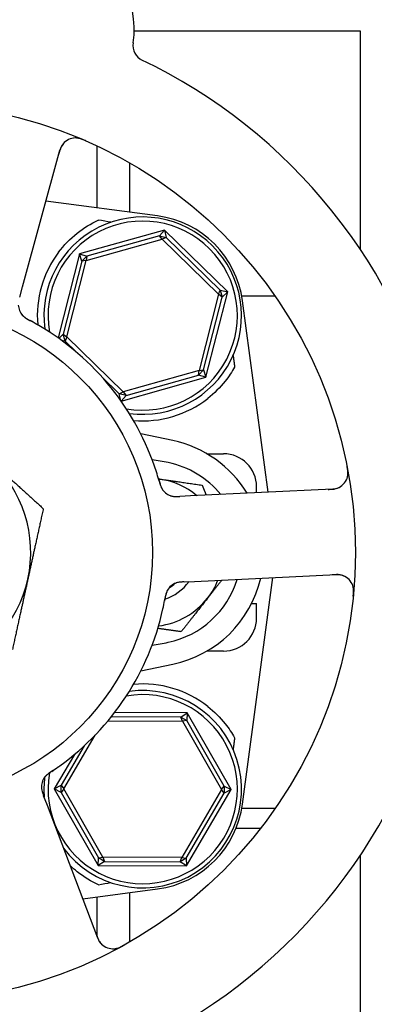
# Model space of a CAD drawing. Header units: inches. Extents: x 5 to 1128, y -85 to 748.
# Tile 652 of 656: x 756.26 to 757.6, y 569.47 to 573.21. Entities that reach past the tile are written whole.
import ezdxf

# ---------------------------------------------------------------- set-up
doc = ezdxf.new("R2010")
doc.units = ezdxf.units.IN
doc.header["$LTSCALE"] = 32
doc.header["$MEASUREMENT"] = 0
doc.layers.add('Visible (ANSI)', color=7, linetype='Continuous', lineweight=30)

msp = doc.modelspace()

# ---------------------------------------------------------------- linework, layer by layer
at = {"layer": 'Visible (ANSI)'}
for p, q in [((756.68993, 573.17228), (757.54813, 573.17228)), ((757.54813, 573.17228), (757.54813, 572.34168)), ((756.54813, 572.73529), (756.54813, 572.4994)), ((756.26591, 572.1988), (756.40784, 572.71911)), ((756.67313, 572.48276), (756.67313, 572.67016)), ((756.77889, 572.46868), (756.35492, 572.52512)), ((756.80506, 572.41498), (756.48201, 572.32412)), ((756.78556, 572.39327), (756.50996, 572.31575)), ((756.78556, 572.39327), (756.80506, 572.41498)), ((756.78556, 572.39327), (756.81179, 572.38659)), ((756.79615, 572.38001), (756.78556, 572.39327)), ((756.81179, 572.38659), (756.79615, 572.38001)), ((756.80506, 572.41498), (756.81179, 572.38659)), ((757.04527, 572.18064), (756.80506, 572.41498)), ((757.01672, 572.18667), (756.81179, 572.38659)), ((756.50784, 572.29892), (756.79615, 572.38001)), ((756.79615, 572.38001), (757.01054, 572.17087)), ((756.48201, 572.32412), (756.40082, 572.00539)), ((756.48201, 572.32412), (756.50996, 572.31575)), ((756.49107, 572.29638), (756.48201, 572.32412)), ((756.49107, 572.29638), (756.50996, 572.31575)), ((756.50996, 572.31575), (756.50784, 572.29892)), ((756.49107, 572.29638), (756.4204, 572.01894)), ((756.43391, 572.00869), (756.50784, 572.29892)), ((756.50784, 572.29892), (756.49107, 572.29638)), ((756.25541, 572.16032), (756.26591, 572.1988)), ((757.01054, 572.17087), (756.93661, 571.88064)), ((756.95338, 571.88318), (757.02405, 572.16062)), ((756.96244, 571.85544), (757.04527, 572.18064)), ((757.01054, 572.17087), (757.01672, 572.18667)), ((757.02405, 572.16062), (757.01054, 572.17087)), ((757.01672, 572.18667), (757.02405, 572.16062)), ((757.01672, 572.18667), (757.04527, 572.18064)), ((757.04527, 572.18064), (757.02405, 572.16062)), ((757.22485, 572.16353), (757.09845, 572.16353)), ((757.19805, 571.41835), (757.10112, 572.14644)), ((756.4038, 572.00327), (756.4204, 572.01894)), ((756.4204, 572.01894), (756.43391, 572.00869)), ((756.42773, 571.99289), (756.4204, 572.01894)), ((756.43391, 572.00869), (756.42773, 571.99289)), ((756.6483, 571.79955), (756.43391, 572.00869)), ((756.42773, 571.99289), (756.41418, 571.99575)), ((756.42773, 571.99289), (756.47033, 571.95133)), ((756.93661, 571.88064), (756.6483, 571.79955)), ((756.65889, 571.78629), (756.93448, 571.86381)), ((756.95338, 571.88318), (756.93448, 571.86381)), ((756.93448, 571.86381), (756.93661, 571.88064)), ((756.96244, 571.85544), (756.93448, 571.86381)), ((756.93661, 571.88064), (756.95338, 571.88318)), ((756.95338, 571.88318), (756.96244, 571.85544)), ((756.56749, 571.85655), (756.63266, 571.79297)), ((756.64033, 571.76484), (756.96244, 571.85544)), ((756.63266, 571.79297), (756.6483, 571.79955)), ((756.65889, 571.78629), (756.63266, 571.79297)), ((756.63882, 571.76699), (756.63266, 571.79297)), ((756.65889, 571.78629), (756.64002, 571.76528)), ((756.6483, 571.79955), (756.65889, 571.78629)), ((756.83677, 571.6147), (756.71496, 571.64037)), ((756.96619, 571.56478), (757.0294, 571.56478)), ((757.44213, 571.43004), (756.90342, 571.40424)), ((757.1544, 571.41626), (757.1544, 571.43978)), ((756.90342, 571.40424), (756.86355, 571.40234)), ((756.87913, 571.07771), (756.91896, 571.07962)), ((756.91896, 571.07962), (757.45767, 571.10542)), ((757.10112, 570.23312), (757.2157, 571.09383)), ((757.13586, 570.99603), (757.1544, 570.99603)), ((757.1544, 570.93978), (757.1544, 570.99603)), ((757.0294, 570.81478), (756.96619, 570.81478)), ((756.71496, 570.73919), (756.83677, 570.76486)), ((756.59064, 570.54983), (756.8733, 570.54839)), ((756.86677, 570.56405), (756.60334, 570.56539)), ((756.8915, 570.57955), (756.61553, 570.58095)), ((756.86677, 570.56405), (756.8915, 570.57955)), ((756.86677, 570.56405), (756.89014, 570.55039)), ((756.8733, 570.54839), (756.86677, 570.56405)), ((756.89014, 570.55039), (756.8733, 570.54839)), ((756.8915, 570.57955), (756.89014, 570.55039)), ((757.03202, 570.30173), (756.89014, 570.55039)), ((757.0578, 570.28807), (756.8915, 570.57955)), ((756.8733, 570.54839), (757.02172, 570.28825)), ((756.42273, 570.29131), (756.54214, 570.49572)), ((756.49994, 570.45445), (756.41257, 570.30489)), ((756.46283, 570.42191), (756.38664, 570.29149)), ((756.38664, 570.29149), (756.41257, 570.30489)), ((756.41243, 570.27783), (756.38664, 570.29149)), ((756.38664, 570.29149), (756.55295, 570.00001)), ((756.41243, 570.27783), (756.41257, 570.30489)), ((756.42273, 570.29131), (756.41243, 570.27783)), ((756.41257, 570.30489), (756.42273, 570.29131)), ((756.57115, 570.03117), (756.42273, 570.29131)), ((757.02172, 570.28825), (756.87065, 570.02964)), ((756.88853, 569.9983), (757.0578, 570.28807)), ((757.02172, 570.28825), (757.03202, 570.30173)), ((757.03188, 570.27467), (757.02172, 570.28825)), ((757.03202, 570.30173), (757.03188, 570.27467)), ((757.0578, 570.28807), (757.03188, 570.27467)), ((757.03202, 570.30173), (757.0578, 570.28807)), ((756.3603, 570.22778), (756.34616, 570.2651)), ((756.41243, 570.27783), (756.55431, 570.02916)), ((756.88747, 570.02747), (757.03188, 570.27467)), ((756.55131, 569.72341), (756.3603, 570.22778)), ((757.22485, 570.21603), (757.09845, 570.21603)), ((757.07665, 570.14103), (757.1697, 570.14103)), ((756.55295, 570.00001), (756.55431, 570.02916)), ((756.55431, 570.02916), (756.57115, 570.03117)), ((756.57768, 570.01551), (756.55431, 570.02916)), ((756.57115, 570.03117), (756.57768, 570.01551)), ((756.87065, 570.02964), (756.57115, 570.03117)), ((756.86397, 570.01405), (756.87065, 570.02964)), ((756.88747, 570.02747), (756.86397, 570.01405)), ((756.87065, 570.02964), (756.88747, 570.02747)), ((756.88747, 570.02747), (756.88853, 569.9983)), ((757.54813, 570.03788), (757.54813, 567.23478)), ((756.57768, 570.01551), (756.55295, 570.00001)), ((756.55295, 570.00001), (756.88853, 569.9983)), ((756.57768, 570.01551), (756.86397, 570.01405)), ((756.88853, 569.9983), (756.86397, 570.01405)), ((756.49464, 569.87304), (756.77889, 569.91088)), ((756.54813, 569.88016), (756.54813, 569.73188)), ((756.67313, 569.7094), (756.67313, 569.8968))]:
    msp.add_line(p, q, dxfattribs=at)
for radius in [1.7075, 0.9375]:
    msp.add_circle((755.82222, 571.18978), radius, dxfattribs=at)
for centre, radius, start, end in [((756.36501, 573.17958), 0.325, 350.66113, 158.82247), ((756.74737, 573.1167), 0.0625, 170.66113, 244.3534), ((755.82222, 571.18978), 2.075, 12.99965, 64.48395), ((756.46814, 572.70266), 0.0625, 66.88035, 164.7418), ((756.72222, 572.08978), 0.375, 262.17396, 187.82604), ((756.7294, 572.09696), 0.375, 7.58266, 82.41734), ((756.72222, 572.08978), 0.35938, 260.02465, 189.97535), ((756.72222, 572.08978), 0.4, 142.97261, 184.99892), ((756.31257, 572.13237), 0.0625, 182.31583, 222.22862), ((755.82222, 571.18978), 1, 17.83299, 59.65061), ((756.72222, 572.08978), 0.4, 265.00108, 308.18136), ((756.74722, 571.18978), 0.43425, 31.17296, 78.0993), ((757.0294, 571.43978), 0.125, 0, 90), ((755.82222, 571.18978), 0.475, 347.64769, 47.64769), ((756.74722, 571.18978), 0.34909, 39.05816, 78.0993), ((757.43914, 571.49247), 0.0625, 272.7418, 10.60325), ((756.74722, 571.18978), 0.2815, 81.86636, 82.81527), ((756.74722, 571.18978), 0.2815, 50.00252, 81.86636), ((756.84868, 571.46419), 0.0625, 215.2706, 256.30345), ((755.82222, 571.18978), 0.475, 287.64769, 347.64769), ((756.74722, 571.18978), 0.18733, 288.39093, 323.59902), ((756.8702, 571.01471), 0.0625, 110.31583, 150.22862), ((756.74722, 571.18978), 0.34909, 281.9007, 342.94151), ((756.74722, 571.18978), 0.43425, 281.9007, 346.93978), ((756.74722, 571.18978), 0.2815, 321.86636, 337.90218), ((757.46066, 571.04299), 0.0625, 354.88035, 92.7418), ((756.74722, 571.18978), 0.1535, 300.06048, 310.05875), ((756.74722, 571.18978), 0.2815, 277.18473, 321.86636), ((755.82222, 571.18978), 1, 305.83299, 347.65061), ((757.0294, 570.93978), 0.125, 270, 0), ((755.82222, 571.18978), 2.075, 300.99965, 352.48395), ((756.72222, 570.28978), 0.375, 216.768, 97.82604), ((756.72222, 570.28978), 0.4, 51.81864, 94.99892), ((756.72222, 570.28978), 0.35938, 170.11375, 99.97535), ((756.4004, 570.29837), 0.0625, 143.2706, 184.30345), ((756.72222, 570.28978), 0.375, 173.08462, 184.7156), ((756.7294, 570.2826), 0.375, 277.58266, 352.41734), ((756.60975, 569.74554), 0.0625, 200.7418, 298.60325)]:
    msp.add_arc(centre, radius, start, end, dxfattribs=at)
for centre, major_axis, start_param, end_param in [((753.71239, 572.68774), (4.33091, -0.57653), 0.8462542, 0.8607442), ((753.71239, 569.69182), (4.33091, 0.57653), 5.4224411, 5.4369311)]:
    msp.add_ellipse(centre, major_axis=major_axis, ratio=0.0429148, start_param=start_param, end_param=end_param, dxfattribs=at)
for points, knots in [([(756.50583, 572.75447), (756.50508, 572.75479), (756.50434, 572.75511), (756.5012, 572.75647), (756.4987, 572.75752), (756.49403, 572.75933), (756.49186, 572.76012), (756.4871, 572.7617), (756.48444, 572.76247), (756.48013, 572.76355), (756.47836, 572.76392), (756.47501, 572.76451), (756.47343, 572.76472), (756.47029, 572.76503), (756.46875, 572.7651), (756.46685, 572.76513), (756.46629, 572.76513), (756.46585, 572.76512)], [0, 0, 0, 0, 0.00673636, 0.00673636, 0.02806078, 0.02806078, 0.0453371, 0.0453371, 0.06652159, 0.06652159, 0.08352225, 0.08352225, 0.101589, 0.101589, 0.12223492, 0.12223492, 0.13206643, 0.13206643, 0.13206643, 0.13206643]), ([(756.42258, 572.74545), (756.42212, 572.74495), (756.42158, 572.74433), (756.41942, 572.74172), (756.41794, 572.73972), (756.41438, 572.73381), (756.41242, 572.72995), (756.40925, 572.72219), (756.40794, 572.71846), (756.4062, 572.71282), (756.4057, 572.71112), (756.40464, 572.70739), (756.40408, 572.70532), (756.40352, 572.70328)], [0.11682073, 0.11682073, 0.11682073, 0.11682073, 0.13209763, 0.13209763, 0.17640846, 0.17640846, 0.22121697, 0.22121697, 0.25582457, 0.25582457, 0.27005755, 0.27005755, 0.2865375, 0.2865375, 0.2865375, 0.2865375]), ([(756.40289, 572.33066), (756.42292, 572.35722), (756.44722, 572.38213), (756.49939, 572.42365), (756.52732, 572.44021), (756.55334, 572.45238), (756.55385, 572.45262), (756.55436, 572.45285)], [2.42631307, 2.42631307, 2.42631307, 2.42631307, 2.67966435, 2.67966435, 2.93613641, 2.93613641, 2.94128789, 2.94128789, 2.94128789, 2.94128789]), ([(756.26224, 572.0953), (756.26257, 572.09488), (756.26291, 572.09445), (756.26389, 572.09327), (756.26458, 572.09247), (756.2658, 572.0912), (756.26613, 572.09087), (756.26745, 572.08955), (756.26863, 572.08845), (756.27129, 572.08621), (756.27266, 572.08511), (756.2753, 572.08314), (756.27647, 572.08231), (756.27984, 572.07999), (756.28227, 572.07843), (756.28689, 572.07561), (756.28907, 572.07433), (756.2941, 572.07148), (756.29695, 572.06992), (756.30048, 572.068), (756.30117, 572.06763), (756.30185, 572.06725)], [0.13529988, 0.13529988, 0.13529988, 0.13529988, 0.1504163, 0.1504163, 0.17862375, 0.17862375, 0.18801437, 0.18801437, 0.21370501, 0.21370501, 0.23365386, 0.23365386, 0.24706172, 0.24706172, 0.26969875, 0.26969875, 0.28871804, 0.28871804, 0.31389264, 0.31389264, 0.31994869, 0.31994869, 0.31994869, 0.31994869]), ([(756.26571, 572.091), (756.26571, 572.091), (756.26576, 572.09094), (756.26602, 572.09065), (756.26634, 572.0903), (756.26725, 572.08936), (756.26789, 572.08871), (756.26994, 572.08678), (756.27156, 572.08539), (756.27471, 572.083), (756.27608, 572.08201), (756.27864, 572.0803), (756.27977, 572.07958), (756.2828, 572.07771), (756.28479, 572.07654), (756.28894, 572.07421), (756.29114, 572.07303), (756.29374, 572.07164), (756.29423, 572.07138), (756.29471, 572.07112)], [0.07093315, 0.07093315, 0.07093315, 0.07093315, 0.07636583, 0.07636583, 0.08666451, 0.08666451, 0.09983227, 0.09983227, 0.12422952, 0.12422952, 0.14000403, 0.14000403, 0.15098747, 0.15098747, 0.16837574, 0.16837574, 0.18725581, 0.18725581, 0.19162474, 0.19162474, 0.19162474, 0.19162474]), ([(756.3275, 572.05274), (756.31921, 572.05759), (756.30878, 572.06348), (756.30019, 572.06816), (756.29823, 572.06922), (756.29643, 572.0702), (756.29479, 572.07108)], [0, 0, 0, 0, 0.41999651, 0.41999651, 0.41999651, 0.51583384, 0.51583384, 0.51583384, 0.51583384]), ([(757.07115, 571.8942), (757.06116, 571.87637), (757.0491, 571.85815), (757.01616, 571.81676), (756.99354, 571.79428), (756.96949, 571.77536)], [0.52955844, 0.52955844, 0.52955844, 0.52955844, 0.6981502, 0.6981502, 0.92955653, 0.92955653, 0.92955653, 0.92955653]), ([(756.78502, 571.46002), (756.78285, 571.4677), (756.77968, 571.47854), (756.77671, 571.48802), (756.77585, 571.4908), (756.775, 571.49348), (756.77418, 571.49602)], [0.48416631, 0.48416631, 0.48416631, 0.48416631, 0.88318571, 0.88318571, 0.88318571, 1, 1, 1, 1]), ([(757.49964, 571.47681), (757.49977, 571.47736), (757.49993, 571.47806), (757.50041, 571.48051), (757.50072, 571.48248), (757.50105, 571.48652), (757.50114, 571.48833), (757.50116, 571.49271), (757.50106, 571.49543), (757.50065, 571.50056), (757.50039, 571.503), (757.4997, 571.50805), (757.49926, 571.51069), (757.4985, 571.51485), (757.49819, 571.51641), (757.49788, 571.51801)], [0.10313051, 0.10313051, 0.10313051, 0.10313051, 0.11603194, 0.11603194, 0.14472132, 0.14472132, 0.16305353, 0.16305353, 0.18481803, 0.18481803, 0.20320409, 0.20320409, 0.22373688, 0.22373688, 0.23709216, 0.23709216, 0.23709216, 0.23709216]), ([(756.78279, 571.46782), (756.7837, 571.46468), (756.78459, 571.46155), (756.78631, 571.45583), (756.78712, 571.45322), (756.78873, 571.44838), (756.78953, 571.44611), (756.79092, 571.44243), (756.79152, 571.44092), (756.79289, 571.43767), (756.79365, 571.436), (756.79508, 571.43306), (756.79576, 571.43178), (756.79739, 571.4289), (756.79829, 571.42751), (756.79994, 571.42515), (756.80075, 571.42411), (756.80145, 571.42326)], [0, 0, 0, 0, 0.02532917, 0.02532917, 0.0459278, 0.0459278, 0.06431611, 0.06431611, 0.0780154, 0.0780154, 0.09688899, 0.09688899, 0.11755371, 0.11755371, 0.15067697, 0.15067697, 0.17984281, 0.17984281, 0.17984281, 0.17984281]), ([(756.78502, 571.46001), (756.78526, 571.45914), (756.78551, 571.45828), (756.786, 571.45653), (756.78625, 571.45564), (756.78717, 571.45242), (756.78789, 571.45003), (756.7894, 571.44537), (756.79022, 571.44305), (756.79157, 571.4396), (756.79211, 571.43832), (756.79343, 571.43537), (756.79421, 571.43384), (756.79548, 571.43152), (756.79602, 571.43062), (756.79709, 571.42891), (756.79765, 571.4281), (756.79807, 571.42751), (756.79814, 571.4274), (756.79814, 571.4274)], [0, 0, 0, 0, 0.00712604, 0.00712604, 0.01419238, 0.01419238, 0.03284312, 0.03284312, 0.05207098, 0.05207098, 0.06472354, 0.06472354, 0.08419423, 0.08419423, 0.09866358, 0.09866358, 0.11516786, 0.11516786, 0.12167905, 0.12167905, 0.12167905, 0.12167905]), ([(757.42566, 571.42925), (757.42628, 571.42928), (757.4269, 571.42931), (757.42894, 571.42941), (757.43035, 571.42949), (757.43711, 571.42987), (757.44227, 571.43033), (757.45037, 571.43152), (757.45372, 571.43221), (757.46201, 571.43442), (757.46679, 571.43645), (757.46996, 571.43812), (757.47028, 571.43829), (757.47055, 571.43844)], [0, 0, 0, 0, 0.00480624, 0.00480624, 0.01589597, 0.01589597, 0.05833406, 0.05833406, 0.09384639, 0.09384639, 0.15340885, 0.15340885, 0.16065924, 0.16065924, 0.16065924, 0.16065924]), ([(756.82708, 571.40555), (756.82735, 571.40545), (756.82763, 571.40535), (756.82873, 571.40498), (756.82961, 571.40471), (756.83215, 571.40398), (756.8339, 571.40356), (756.83915, 571.40255), (756.84288, 571.40215), (756.84967, 571.40187), (756.85277, 571.4019), (756.85572, 571.40199)], [0.094581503, 0.094581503, 0.094581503, 0.094581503, 0.09763667, 0.09763667, 0.105884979, 0.105884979, 0.120706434, 0.120706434, 0.149461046, 0.149461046, 0.17255876, 0.17255876, 0.17255876, 0.17255876]), ([(756.83292, 571.40371), (756.83292, 571.40371), (756.83292, 571.40371), (756.83296, 571.4037), (756.83303, 571.40368), (756.83334, 571.4036), (756.83365, 571.40353), (756.83508, 571.40319), (756.837, 571.4028), (756.8397, 571.40242), (756.8404, 571.40234), (756.84422, 571.40195), (756.8476, 571.40183), (756.85354, 571.40192), (756.85539, 571.40198), (756.85831, 571.40209), (756.85932, 571.40214), (756.86138, 571.40223), (756.86244, 571.40228), (756.86349, 571.40233)], [0.05598665, 0.05598665, 0.05598665, 0.05598665, 0.056873, 0.056873, 0.06006969, 0.06006969, 0.06858048, 0.06858048, 0.09786866, 0.09786866, 0.10758076, 0.10758076, 0.14991048, 0.14991048, 0.16694481, 0.16694481, 0.17567446, 0.17567446, 0.18444701, 0.18444701, 0.18444701, 0.18444701]), ([(756.87083, 571.07727), (756.86979, 571.0772), (756.86873, 571.07712), (756.86459, 571.07676), (756.86143, 571.07637), (756.85552, 571.07529), (756.85272, 571.0746), (756.84847, 571.07324), (756.84688, 571.07266), (756.84477, 571.07178), (756.84414, 571.07151), (756.84344, 571.07119), (756.84331, 571.07113), (756.84318, 571.07107)], [0.016833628, 0.016833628, 0.016833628, 0.016833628, 0.024996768, 0.024996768, 0.048690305, 0.048690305, 0.071674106, 0.071674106, 0.086017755, 0.086017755, 0.092484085, 0.092484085, 0.093980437, 0.093980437, 0.093980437, 0.093980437]), ([(756.87896, 571.0777), (756.87799, 571.07765), (756.87701, 571.07761), (756.87511, 571.07751), (756.87418, 571.07746), (756.87147, 571.07732), (756.86974, 571.07721), (756.86696, 571.07699), (756.86586, 571.0769), (756.86166, 571.07648), (756.85903, 571.07609), (756.85505, 571.0753), (756.85307, 571.07481), (756.85018, 571.07391), (756.84939, 571.07364), (756.84825, 571.07323), (756.84782, 571.07307), (756.84762, 571.07299), (756.8476, 571.07299), (756.8476, 571.07299)], [0, 0, 0, 0, 0.00805947, 0.00805947, 0.01607833, 0.01607833, 0.0318321, 0.0318321, 0.04288224, 0.04288224, 0.07619177, 0.07619177, 0.108399, 0.108399, 0.12047641, 0.12047641, 0.12953115, 0.12953115, 0.13163232, 0.13163232, 0.13163232, 0.13163232]), ([(757.48727, 571.09954), (757.48666, 571.09982), (757.4859, 571.10014), (757.48276, 571.10139), (757.48039, 571.10218), (757.47367, 571.10374), (757.46939, 571.1044), (757.46104, 571.10502), (757.45708, 571.10512), (757.45118, 571.10503), (757.44941, 571.10498), (757.44553, 571.10483), (757.44339, 571.10473), (757.44127, 571.10463)], [0.11682073, 0.11682073, 0.11682073, 0.11682073, 0.13209763, 0.13209763, 0.17640845, 0.17640845, 0.22121697, 0.22121697, 0.25582457, 0.25582457, 0.27005755, 0.27005755, 0.2865375, 0.2865375, 0.2865375, 0.2865375]), ([(756.8194, 571.05112), (756.8191, 571.05068), (756.8188, 571.05022), (756.81798, 571.04893), (756.81743, 571.04802), (756.8166, 571.04647), (756.81638, 571.04606), (756.81554, 571.04439), (756.81486, 571.04293), (756.81355, 571.03971), (756.81293, 571.03807), (756.81187, 571.03494), (756.81144, 571.03357), (756.81028, 571.02965), (756.80954, 571.02685), (756.80829, 571.0216), (756.80775, 571.01912), (756.80659, 571.01346), (756.80599, 571.01027), (756.80525, 571.00632), (756.80511, 571.00555), (756.80496, 571.00478)], [0.13529989, 0.13529989, 0.13529989, 0.13529989, 0.15041637, 0.15041637, 0.17862377, 0.17862377, 0.18801437, 0.18801437, 0.21370501, 0.21370501, 0.23365387, 0.23365387, 0.24706173, 0.24706173, 0.26969876, 0.26969876, 0.28871805, 0.28871805, 0.31389266, 0.31389266, 0.3199487, 0.3199487, 0.3199487, 0.3199487]), ([(756.81637, 571.04649), (756.81637, 571.04649), (756.81634, 571.04643), (756.81614, 571.04609), (756.81591, 571.04568), (756.81529, 571.04452), (756.81488, 571.04371), (756.81368, 571.04116), (756.81285, 571.03919), (756.81155, 571.03546), (756.81104, 571.03385), (756.8102, 571.03089), (756.80986, 571.02959), (756.80902, 571.02613), (756.80853, 571.02388), (756.80759, 571.01921), (756.80715, 571.01676), (756.80663, 571.01385), (756.80653, 571.01331), (756.80643, 571.01276)], [0.07093315, 0.07093315, 0.07093315, 0.07093315, 0.07636583, 0.07636583, 0.08666451, 0.08666451, 0.09983228, 0.09983228, 0.12422953, 0.12422953, 0.14000404, 0.14000404, 0.15098747, 0.15098747, 0.16837574, 0.16837574, 0.18725582, 0.18725582, 0.19162474, 0.19162474, 0.19162474, 0.19162474]), ([(757.52157, 571.02315), (757.52165, 571.02396), (757.52173, 571.02476), (757.52205, 571.02817), (757.52228, 571.03087), (757.52255, 571.03587), (757.52263, 571.03818), (757.52266, 571.0432), (757.52258, 571.04597), (757.52227, 571.05039), (757.52208, 571.05219), (757.5216, 571.05556), (757.52132, 571.05713), (757.52064, 571.06021), (757.52023, 571.0617), (757.51967, 571.06352), (757.5195, 571.06404), (757.51935, 571.06447)], [0, 0, 0, 0, 0.00673636, 0.00673636, 0.02806078, 0.02806078, 0.0453371, 0.0453371, 0.06652159, 0.06652159, 0.08352225, 0.08352225, 0.101589, 0.101589, 0.12223492, 0.12223492, 0.13206643, 0.13206643, 0.13206643, 0.13206643]), ([(756.79909, 570.97591), (756.80114, 570.98529), (756.80352, 570.99703), (756.80531, 571.00664), (756.80572, 571.00883), (756.80609, 571.01085), (756.80642, 571.01268)], [0, 0, 0, 0, 0.41999651, 0.41999651, 0.41999651, 0.51583384, 0.51583384, 0.51583384, 0.51583384]), ([(756.96949, 570.6042), (756.99358, 570.58525), (757.01622, 570.56274), (757.04914, 570.52134), (757.06117, 570.50316), (757.07115, 570.48536)], [2.4581256, 2.4581256, 2.4581256, 2.4581256, 2.68988255, 2.68988255, 2.85814401, 2.85814401, 2.85814401, 2.85814401]), ([(756.38349, 570.36214), (756.38078, 570.36031), (756.37808, 570.3585), (756.37317, 570.3551), (756.37094, 570.35352), (756.36684, 570.35049), (756.36492, 570.34902), (756.36185, 570.34656), (756.3606, 570.34553), (756.35793, 570.34323), (756.35658, 570.34199), (756.35422, 570.33971), (756.35322, 570.33868), (756.35099, 570.33623), (756.34994, 570.33495), (756.3482, 570.33265), (756.34747, 570.33156), (756.34687, 570.33063)], [0, 0, 0, 0, 0.0253292, 0.0253292, 0.04592782, 0.04592782, 0.06431613, 0.06431613, 0.07801539, 0.07801539, 0.09688899, 0.09688899, 0.11755369, 0.11755369, 0.15067695, 0.15067695, 0.17984281, 0.17984281, 0.17984281, 0.17984281]), ([(756.37675, 570.35762), (756.38339, 570.36206), (756.39272, 570.36842), (756.40082, 570.37417), (756.4032, 570.37585), (756.40548, 570.37749), (756.40765, 570.37905)], [0.48416631, 0.48416631, 0.48416631, 0.48416631, 0.88318571, 0.88318571, 0.88318571, 1, 1, 1, 1]), ([(756.37675, 570.35761), (756.37599, 570.35711), (756.37525, 570.35661), (756.37374, 570.35561), (756.37298, 570.3551), (756.3702, 570.35322), (756.36814, 570.3518), (756.36418, 570.34892), (756.36222, 570.34742), (756.35937, 570.34507), (756.35831, 570.34417), (756.35592, 570.342), (756.35469, 570.34078), (756.35289, 570.33886), (756.35219, 570.33807), (756.3509, 570.33652), (756.3503, 570.33574), (756.34987, 570.33516), (756.34979, 570.33506), (756.34979, 570.33506)], [0, 0, 0, 0, 0.00712604, 0.00712604, 0.01419238, 0.01419238, 0.03284312, 0.03284312, 0.05207098, 0.05207098, 0.06472354, 0.06472354, 0.08419423, 0.08419423, 0.09866358, 0.09866358, 0.11516786, 0.11516786, 0.12167905, 0.12167905, 0.12167905, 0.12167905]), ([(756.33795, 570.30078), (756.33794, 570.3005), (756.33793, 570.3002), (756.33792, 570.29904), (756.33793, 570.29812), (756.33803, 570.29547), (756.33817, 570.29368), (756.33883, 570.28838), (756.33961, 570.2847), (756.34144, 570.27816), (756.34242, 570.27522), (756.34342, 570.27244)], [0.094581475, 0.094581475, 0.094581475, 0.094581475, 0.097636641, 0.097636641, 0.105884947, 0.105884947, 0.120706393, 0.120706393, 0.149460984, 0.149460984, 0.172558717, 0.172558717, 0.172558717, 0.172558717]), ([(756.338, 570.29466), (756.338, 570.29466), (756.338, 570.29465), (756.33801, 570.29462), (756.33801, 570.29455), (756.33803, 570.29422), (756.33806, 570.29391), (756.33818, 570.29244), (756.3384, 570.2905), (756.33888, 570.28781), (756.33901, 570.28712), (756.33982, 570.28337), (756.34075, 570.28012), (756.34267, 570.2745), (756.3433, 570.27275), (756.34431, 570.27001), (756.34467, 570.26907), (756.34539, 570.26714), (756.34577, 570.26614), (756.34614, 570.26516)], [0.05598665, 0.05598665, 0.05598665, 0.05598665, 0.05687301, 0.05687301, 0.0600697, 0.0600697, 0.06858049, 0.06858049, 0.09786867, 0.09786867, 0.10758076, 0.10758076, 0.14991049, 0.14991049, 0.16694482, 0.16694482, 0.17567446, 0.17567446, 0.18444701, 0.18444701, 0.18444701, 0.18444701]), ([(756.55436, 569.92671), (756.52862, 569.93861), (756.50042, 569.95519), (756.46456, 569.98359), (756.45543, 569.99154), (756.44662, 569.99993)], [0.44734115, 0.44734115, 0.44734115, 0.44734115, 0.70623872, 0.70623872, 0.7975395, 0.7975395, 0.7975395, 0.7975395]), ([(756.54547, 569.73882), (756.54569, 569.73824), (756.54591, 569.73766), (756.54663, 569.73575), (756.54714, 569.73443), (756.54959, 569.72813), (756.55162, 569.72335), (756.55526, 569.71602), (756.55695, 569.71305), (756.56162, 569.70585), (756.56502, 569.70193), (756.56759, 569.69943), (756.56785, 569.69918), (756.56808, 569.69897)], [0, 0, 0, 0, 0.00480624, 0.00480624, 0.01589597, 0.01589597, 0.05833406, 0.05833406, 0.09384639, 0.09384639, 0.15340885, 0.15340885, 0.16065924, 0.16065924, 0.16065924, 0.16065924]), ([(756.61356, 569.68316), (756.61412, 569.6832), (756.61484, 569.68327), (756.61731, 569.68357), (756.61928, 569.68389), (756.62323, 569.68482), (756.62497, 569.6853), (756.62915, 569.68663), (756.6317, 569.68757), (756.63646, 569.68953), (756.63869, 569.69054), (756.64328, 569.69276), (756.64566, 569.69399), (756.64938, 569.696), (756.65077, 569.69678), (756.6522, 569.69757)], [0.10313051, 0.10313051, 0.10313051, 0.10313051, 0.11603194, 0.11603194, 0.14472131, 0.14472131, 0.16305353, 0.16305353, 0.18481803, 0.18481803, 0.20320408, 0.20320408, 0.22373688, 0.22373688, 0.23709216, 0.23709216, 0.23709216, 0.23709216])]:
    msp.add_open_spline(points, degree=3, knots=knots, dxfattribs=at)
for points, weights in [([(757.0655, 571.93883), (757.06833, 571.91649), (757.07115, 571.8942)], [0.999969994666, 0.999969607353, 0.999970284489]), ([(756.14223, 571.54081), (756.23628, 571.45507), (756.34489, 571.35606)], [1, 1.0379548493, 1]), ([(756.78242, 571.46911), (756.78474, 571.46878), (756.78705, 571.46845)], [1.0022030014, 1.00113546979, 1]), ([(756.78705, 571.46845), (756.86172, 571.45778), (756.94794, 571.44545)], [1, 1.0379548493, 1]), ([(756.94794, 571.44545), (756.95586, 571.42572), (756.96333, 571.40711)], [1, 1.0090077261, 1.01373989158]), ([(756.34489, 571.35606), (756.31346, 571.2125), (756.28623, 571.08817)], [1, 1.0379548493, 1]), ([(756.28623, 571.08817), (756.259, 570.96384), (756.22756, 570.82027)], [1, 1.0379548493, 1]), ([(757.02252, 571.08458), (756.99496, 571.04948), (756.96864, 571.01595)], [1.01874043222, 1.02109815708, 1]), ([(756.96864, 571.01595), (756.92207, 570.95662), (756.86829, 570.88812)], [1, 1.0379548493, 1]), ([(756.86829, 570.88812), (756.82145, 570.89481), (756.77956, 570.9008)], [1, 1.02026440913, 1.01889014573]), ([(757.07115, 570.48536), (757.06833, 570.46307), (757.0655, 570.44073)], [0.999970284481, 0.999969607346, 0.999969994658])]:
    msp.add_rational_spline(points, weights, degree=2, dxfattribs=at)
for points in [[(756.81921, 571.53137), (756.79894, 571.53564), (756.77859, 571.53915), (756.75817, 571.54191)], [(756.75817, 570.83765), (756.77859, 570.84041), (756.79894, 570.84392), (756.81921, 570.84819)]]:
    msp.add_open_spline(points, degree=3, dxfattribs=at)

doc.saveas('drawing.dxf')
